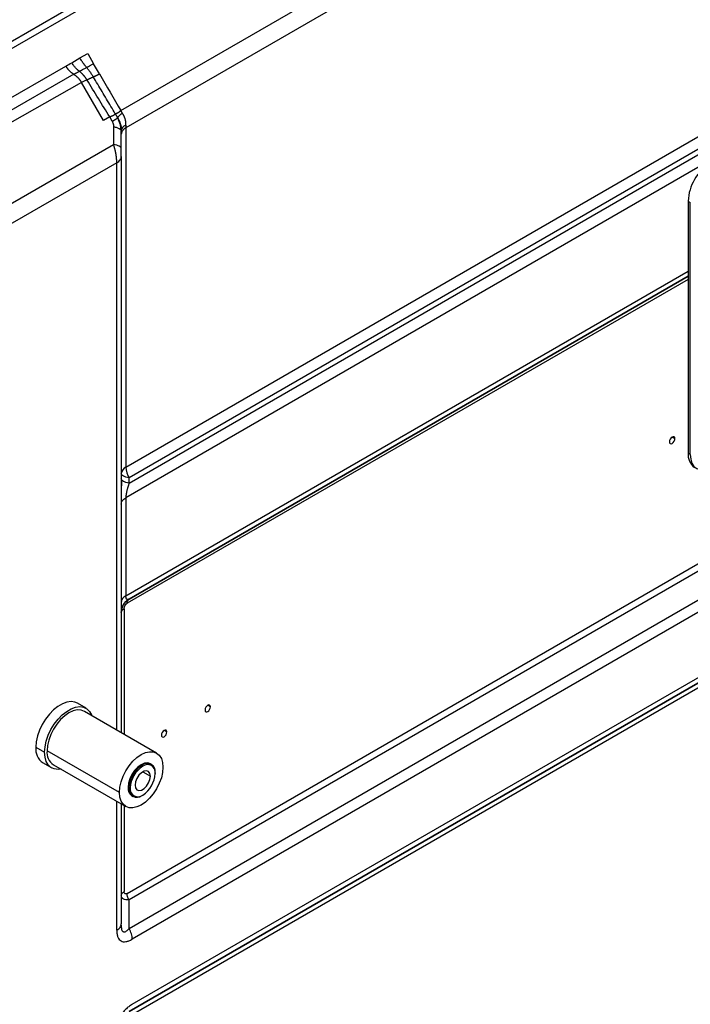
# Model space of a CAD drawing. Header units: millimetres. Extents: x 0 to 1118, y 0 to 864.
# Tile 392 of 397: x 1001 to 1022, y 729 to 761. Entities that reach past the tile are written whole.
import ezdxf

# ---------------------------------------------------------------- set-up
doc = ezdxf.new("R2010")
doc.units = ezdxf.units.MM

msp = doc.modelspace()

# ---------------------------------------------------------------- linework, layer by layer
at = {"color": 7, "linetype": 'Continuous', "lineweight": 25}
for p, q in [((904.5899, 705.0191), (1037.8285, 781.9361)), ((1037.8906, 781.727), (904.652, 704.81)), ((1003.9995, 758.1159), (1037.8906, 777.6808)), ((1038.0563, 777.1233), (1004.1652, 757.5584)), ((1002.4119, 759.6686), (1002.6757, 759.8209)), ((1002.6757, 759.8209), (1002.9302, 759.9678)), ((1002.9302, 759.9678), (1003.1219, 759.6359)), ((998.0466, 757.1486), (1002.2233, 759.5597)), ((1003.3132, 759.3041), (1003.1219, 759.6359)), ((1002.4767, 759.2936), (998.2973, 756.8872)), ((1002.905, 759.1126), (1002.7302, 759.0277)), ((1002.73, 759.0277), (998.5403, 756.6509)), ((1003.4423, 757.7943), (1002.7302, 759.0277)), ((1003.6445, 757.911), (1003.4423, 757.7943)), ((1003.7248, 757.7719), (1003.6444, 757.9109)), ((1003.9016, 757.8817), (1003.9016, 757.8739)), ((1003.7687, 757.5943), (1003.7687, 757.0228)), ((1004.0149, 757.4684), (1003.9919, 757.6563)), ((1004.0252, 757.5013), (1004.0187, 757.4874)), ((1004.1652, 746.5665), (1023.5822, 757.7757)), ((1004.1652, 757.5584), (1004.1652, 746.5665)), ((1004.0106, 757.4706), (1004.0187, 757.4499)), ((1004.0187, 757.4874), (1004.0187, 757.4499)), ((1004.0187, 756.8784), (1004.0187, 757.4499)), ((1023.6858, 757.4273), (1004.2687, 746.218)), ((1004.2687, 746.0431), (1023.7615, 757.2961)), ((999.978, 754.8344), (1003.7687, 757.0228)), ((1023.8651, 756.9476), (1004.1652, 745.5751)), ((1004.0187, 756.6335), (1004.0187, 737.9657)), ((1003.8723, 756.4294), (1000.2058, 754.3127)), ((1022.3839, 755.1833), (1022.4546, 755.1424)), ((1022.3839, 755.1833), (1022.3839, 747.0178)), ((1022.4546, 746.977), (1022.4546, 755.1424)), ((1004.2687, 742.2933), (1022.3839, 752.751)), ((1004.2687, 731.6263), (1038.2527, 751.2449)), ((1038.3563, 750.8964), (1004.3723, 731.2779)), ((1022.4546, 746.977), (1022.3839, 747.0178)), ((1004.2066, 732.7591), (1027.2132, 746.0406)), ((1004.2687, 746.0431), (1004.2687, 746.218)), ((1027.2753, 745.8315), (1004.2687, 732.5501)), ((1004.1652, 745.5751), (1004.1652, 742.4027)), ((1004.2687, 742.2933), (1004.2687, 742.2933)), ((1002.8793, 738.7562), (1002.5965, 738.9195)), ((1005.1624, 737.3055), (1002.8218, 738.6566)), ((1001.2506, 737.4987), (1001.5335, 737.3354)), ((1003.9553, 736.0312), (1001.6148, 737.3824)), ((1001.4816, 736.9882), (1001.7644, 736.8249)), ((1001.8219, 736.9245), (1004.1624, 735.5734)), ((1004.9907, 736.9427), (1004.9624, 736.959)), ((1005.1149, 736.668), (1005.1149, 736.6435)), ((1004.2664, 736.1782), (1004.2381, 736.1945)), ((1004.2664, 736.1782), (1004.3088, 736.1782)), ((1004.3624, 735.9198), (1004.3907, 735.9035)), ((1004.6908, 735.9332), (1004.712, 735.9454)), ((1004.0187, 735.6563), (1004.0187, 731.7707)), ((1004.0187, 732.6944), (1004.0215, 732.711)), ((1004.0234, 732.6748), (1004.0187, 732.6944)), ((1004.2687, 731.6263), (1004.2687, 732.5501)), ((1004.0144, 731.7456), (1004.0187, 731.7707)), ((1004.0225, 731.6822), (1004.0166, 731.7438)), ((1004.0242, 731.7012), (1004.0187, 731.7707))]:
    msp.add_line(p, q, dxfattribs=at)
at = {"color": 8, "linetype": 'Continuous', "lineweight": 25}
for p, q in [((1003.9915, 757.6562), (1003.931, 757.8219)), ((1003.8723, 738.0502), (1003.8723, 756.4294)), ((1004.1652, 742.4027), (1022.3839, 752.9201)), ((1022.3839, 752.751), (1004.2687, 742.2933)), ((1022.3839, 752.6495), (1004.2066, 742.1559)), ((1021.8663, 747.542), (1021.9547, 747.491)), ((1004.1066, 741.9827), (1004.1066, 737.9149)), ((1027.1136, 741.9569), (1004.1652, 728.709)), ((1026.9615, 742.0383), (1004.2687, 728.938)), ((1004.2687, 728.938), (1026.9616, 742.0383)), ((1004.3723, 729.1669), (1026.8095, 742.1196)), ((1006.9075, 738.8044), (1006.8191, 738.8555)), ((1005.4932, 737.988), (1005.4048, 738.039)), ((1004.7119, 736.6966), (1004.9594, 736.5537)), ((1003.8723, 731.5666), (1003.8723, 735.7409)), ((1004.1066, 735.6056), (1004.1066, 732.8169))]:
    msp.add_line(p, q, dxfattribs=at)
at = {"color": 7, "linetype": 'Continuous', "lineweight": 25, "flags": 128}
for points in [[(1021.9547, 747.491), (1021.948, 747.5262), (1021.9288, 747.5482), (1021.9001, 747.5538), (1021.8663, 747.542), (1021.8325, 747.5147), (1021.8038, 747.4761), (1021.7846, 747.4319), (1021.7779, 747.389)], [(1021.7779, 747.389), (1021.7846, 747.3538), (1021.8038, 747.3317), (1021.8325, 747.3262), (1021.8663, 747.3379), (1021.9001, 747.3652), (1021.9288, 747.4039), (1021.948, 747.4481), (1021.9547, 747.491)], [(1022.4546, 746.977), (1022.4682, 746.8256), (1022.5084, 746.6956), (1022.5738, 746.5922), (1022.6617, 746.5192), (1022.7689, 746.4795), (1022.8911, 746.4746), (1023.0238, 746.5047), (1023.1617, 746.5687)], [(1004.2687, 746.218), (1004.2143, 746.2301), (1004.1652, 746.2445), (1004.122, 746.2609), (1004.0857, 746.279), (1004.0568, 746.2986), (1004.0358, 746.3192), (1004.023, 746.3406), (1004.0187, 746.3624)], [(1002.5965, 738.9195), (1002.5142, 738.9547), (1002.3905, 738.9717), (1002.2548, 738.9541), (1002.1118, 738.9024), (1001.9663, 738.8184), (1001.8233, 738.705), (1001.6876, 738.566), (1001.5639, 738.4061), (1001.4564, 738.2309), (1001.3687, 738.0462), (1001.3038, 737.8583), (1001.264, 737.6737), (1001.2506, 737.4987)], [(1001.5335, 737.3354), (1001.5469, 737.5105), (1001.5867, 737.695), (1001.6515, 737.8829), (1001.7392, 738.0676), (1001.8467, 738.2428), (1001.9704, 738.4027), (1002.1061, 738.5417), (1002.2491, 738.6551), (1002.3946, 738.7391), (1002.5376, 738.7908), (1002.6733, 738.8084), (1002.797, 738.7914), (1002.9045, 738.7403), (1002.9922, 738.6568), (1003.0571, 738.5439), (1003.0684, 738.5143)], [(1002.8218, 738.6566), (1002.7147, 738.6963), (1002.5925, 738.7012), (1002.4598, 738.6711), (1002.3219, 738.6071), (1002.1839, 738.5118), (1002.0513, 738.3887), (1001.929, 738.2427), (1001.8219, 738.0793), (1001.7339, 737.9048), (1001.6686, 737.7259), (1001.6284, 737.5495), (1001.6148, 737.3824)], [(1006.9075, 738.8044), (1006.9007, 738.8396), (1006.8816, 738.8616), (1006.8529, 738.8672), (1006.8191, 738.8555), (1006.7852, 738.8282), (1006.7566, 738.7895), (1006.7374, 738.7453), (1006.7307, 738.7024)], [(1006.7307, 738.7024), (1006.7374, 738.6672), (1006.7566, 738.6451), (1006.7852, 738.6396), (1006.8191, 738.6513), (1006.8529, 738.6786), (1006.8816, 738.7173), (1006.9007, 738.7615), (1006.9075, 738.8044)], [(1005.4932, 737.988), (1005.4865, 738.0232), (1005.4674, 738.0452), (1005.4387, 738.0508), (1005.4049, 738.0391), (1005.371, 738.0118), (1005.3424, 737.9731), (1005.3232, 737.9289), (1005.3165, 737.886)], [(1005.3165, 737.886), (1005.3232, 737.8508), (1005.3424, 737.8287), (1005.371, 737.8232), (1005.4049, 737.8349), (1005.4387, 737.8622), (1005.4674, 737.9009), (1005.4865, 737.9451), (1005.4932, 737.988)], [(1002.0685, 736.7822), (1001.9704, 736.7727), (1001.8467, 736.7897), (1001.7392, 736.8408), (1001.6515, 736.9243), (1001.5867, 737.0373), (1001.5469, 737.1759), (1001.5335, 737.3354)], [(1003.9553, 736.0312), (1003.9689, 736.1983), (1004.0091, 736.3748), (1004.0745, 736.5536), (1004.1624, 736.7281), (1004.2696, 736.8916), (1004.3918, 737.0376), (1004.5244, 737.1606), (1004.6624, 737.256), (1004.8003, 737.3199), (1004.933, 737.35), (1005.0552, 737.3451), (1005.1624, 737.3054), (1005.2503, 737.2325), (1005.3157, 737.129), (1005.3559, 736.9991), (1005.3695, 736.8476)], [(1005.3695, 736.8476), (1005.3559, 736.6805), (1005.3157, 736.5041), (1005.2503, 736.3252), (1005.1624, 736.1507), (1005.0552, 735.9873), (1004.933, 735.8412), (1004.8003, 735.7182), (1004.6624, 735.6229), (1004.5244, 735.5589), (1004.3918, 735.5288), (1004.2696, 735.5337), (1004.1624, 735.5734), (1004.0745, 735.6464), (1004.0091, 735.7498), (1003.9689, 735.8798), (1003.9553, 736.0312)], [(1004.9624, 736.959), (1004.8745, 736.9862), (1004.7722, 736.976), (1004.6624, 736.9293), (1004.5526, 736.8493), (1004.4503, 736.7412), (1004.3624, 736.6127), (1004.295, 736.4723), (1004.2526, 736.3296), (1004.2381, 736.1945)], [(1004.9594, 736.5537), (1004.9445, 736.6428), (1004.9015, 736.704), (1004.8356, 736.7298), (1004.7549, 736.7171), (1004.6689, 736.6675), (1004.5882, 736.5869), (1004.5223, 736.4851), (1004.4793, 736.3743), (1004.4644, 736.268)], [(1004.4644, 736.268), (1004.4793, 736.1788), (1004.5223, 736.1177), (1004.5882, 736.0919), (1004.6689, 736.1046), (1004.7549, 736.1542), (1004.8356, 736.2348), (1004.9015, 736.3366), (1004.9445, 736.4473), (1004.9594, 736.5537)]]:
    msp.add_lwpolyline(points, dxfattribs=at)
at = {"color": 7, "linetype": 'Continuous', "lineweight": 25}
for centre, radius, start, end in [((1023.9191, 755.1134), 1.5368, 122.60548, 177.39452), ((1022.8739, 746.9638), 0.493, 173.70115, 234.98667), ((1004.269, 746.3374), 0.2515, 114.37461, 174.30524), ((1004.8862, 746.5911), 0.7214, 181.95651, 211.14373), ((1001.7872, 737.434), 0.5404, 173.1202, 235.56762), ((1002.0905, 737.3218), 0.4795, 172.74417, 235.94365), ((1005.1875, 736.1362), 0.9221, 122.60548, 177.39452), ((1005.1839, 736.1383), 0.876, 122.60548, 177.39452), ((1004.8563, 736.71), 0.262, 350.78596, 129.20329), ((1004.8692, 736.6834), 0.2489, 350.78596, 129.20329), ((1004.2399, 736.6833), 0.876, 302.60548, 357.39452), ((1004.5225, 736.1577), 0.2867, 172.62455, 236.06327), ((1004.5251, 736.1362), 0.262, 170.78596, 309.20329), ((1004.5546, 736.1383), 0.2489, 170.78596, 309.20329)]:
    msp.add_arc(centre, radius, start, end, dxfattribs=at)
for points, knots in [([(1002.8938, 759.5151), (1002.8726, 759.54), (1002.8268, 759.5964), (1002.7577, 759.6909), (1002.7069, 759.7689), (1002.6804, 759.8129), (1002.6757, 759.8209)], [-0.00000061, -0.00000061, -0.00000061, -0.00000061, 0.05001095, 0.10818531, 0.16635966, 0.17922602, 0.17922602, 0.17922602, 0.17922602]), ([(1002.2977, 759.4516), (1002.2932, 759.4573), (1002.2843, 759.4685), (1002.2713, 759.486), (1002.2587, 759.5039), (1002.2465, 759.5222), (1002.2347, 759.5408), (1002.2273, 759.5535), (1002.2236, 759.5599)], [0, 0, 0, 0, 0.1666666, 0.3333331, 0.4999999, 0.6666666, 0.8333333, 1, 1, 1, 1]), ([(1002.4768, 759.2944), (1002.4716, 759.2975), (1002.4612, 759.3035), (1002.4456, 759.3135), (1002.4301, 759.3243), (1002.4146, 759.3358), (1002.3993, 759.348), (1002.3841, 759.3609), (1002.3691, 759.3745), (1002.3543, 759.3888), (1002.3397, 759.4036), (1002.3254, 759.4191), (1002.3114, 759.435), (1002.3023, 759.4461), (1002.2977, 759.4516)], [0, 0, 0, 0, 0.0833312, 0.1666646, 0.2499991, 0.3333335, 0.416667, 0.5000002, 0.5833335, 0.6666666, 0.7499993, 0.8333324, 0.9166661, 1, 1, 1, 1]), ([(1002.6585, 759.3905), (1002.6526, 759.395), (1002.6409, 759.4039), (1002.6235, 759.4183), (1002.6062, 759.4333), (1002.5891, 759.449), (1002.5664, 759.4709), (1002.5384, 759.5001), (1002.5081, 759.5347), (1002.4811, 759.5682), (1002.4525, 759.6064), (1002.4296, 759.6401), (1002.4151, 759.6634), (1002.4119, 759.6686)], [0, 0, 0, 0, 0.0641477, 0.1282883, 0.1924313, 0.2565698, 0.3207122, 0.4516278, 0.5825411, 0.6858946, 0.7892454, 0.9531953, 1, 1, 1, 1]), ([(1002.6585, 759.3905), (1002.6647, 759.3938), (1002.6892, 759.4069), (1002.7312, 759.4292), (1002.7836, 759.457), (1002.8339, 759.4836), (1002.8702, 759.5027), (1002.8898, 759.513), (1002.8938, 759.5151)], [0.36000958, 0.36000958, 0.36000958, 0.36000958, 0.38725753, 0.46846053, 0.54966353, 0.63086653, 0.71206953, 0.73310753, 0.73310753, 0.73310753, 0.73310753]), ([(1002.8938, 759.5151), (1002.9129, 759.5251), (1002.9562, 759.5479), (1003.0275, 759.5857), (1003.085, 759.6163), (1003.1169, 759.6332), (1003.1219, 759.6359)], [-0.0000014, -0.0000014, -0.0000014, -0.0000014, 0.10032733, 0.21918372, 0.33804011, 0.36001542, 0.36001542, 0.36001542, 0.36001542]), ([(1003.1118, 759.2095), (1003.1059, 759.2194), (1003.094, 759.2391), (1003.0757, 759.2684), (1003.057, 759.2973), (1003.0378, 759.3259), (1003.0183, 759.3541), (1002.9984, 759.382), (1002.9782, 759.4095), (1002.9576, 759.4366), (1002.9367, 759.4632), (1002.9154, 759.4895), (1002.901, 759.5066), (1002.8938, 759.5151)], [0, 0, 0, 0, 0.0910786, 0.1819691, 0.2727841, 0.3636236, 0.4545127, 0.5454345, 0.6363608, 0.7272699, 0.8181745, 0.9090825, 1, 1, 1, 1]), ([(1002.4767, 759.2929), (1002.4969, 759.3037), (1002.5374, 759.3253), (1002.5977, 759.3579), (1002.6382, 759.3794), (1002.6584, 759.3902)], [0, 0, 0, 0, 0.33333333, 0.66666667, 1, 1, 1, 1]), ([(1002.4767, 759.2936), (1002.4817, 759.2905), (1002.4918, 759.2843), (1002.5071, 759.274), (1002.5223, 759.263), (1002.5375, 759.2514), (1002.5527, 759.239), (1002.5677, 759.226), (1002.5827, 759.2123), (1002.5975, 759.1981), (1002.6121, 759.1832), (1002.6265, 759.1678), (1002.6407, 759.1519), (1002.6546, 759.1354), (1002.6681, 759.1185), (1002.6813, 759.1011), (1002.6942, 759.0833), (1002.7066, 759.0651), (1002.7187, 759.0466), (1002.7263, 759.034), (1002.7301, 759.0277)], [0, 0, 0, 0, 0.0555693, 0.1111316, 0.1666887, 0.2222419, 0.2777924, 0.3333414, 0.3888897, 0.444438, 0.499987, 0.5555371, 0.6110887, 0.6666419, 0.722197, 0.7777541, 0.833313, 0.8888737, 0.9444361, 1, 1, 1, 1]), ([(1002.905, 759.1126), (1002.9004, 759.12), (1002.8912, 759.1347), (1002.8768, 759.1563), (1002.862, 759.1775), (1002.8468, 759.1983), (1002.8312, 759.2186), (1002.8152, 759.2384), (1002.7989, 759.2578), (1002.7822, 759.2766), (1002.7653, 759.2948), (1002.748, 759.3125), (1002.7306, 759.3295), (1002.7129, 759.3459), (1002.6949, 759.3616), (1002.6768, 759.3765), (1002.6646, 759.3859), (1002.6585, 759.3905)], [0, 0, 0, 0, 0.0668813, 0.1335809, 0.2001877, 0.2667598, 0.3333505, 0.3999796, 0.4666376, 0.5333118, 0.5999879, 0.6666518, 0.733288, 0.7998912, 0.8665039, 0.9331833, 1, 1, 1, 1]), ([(1002.9049, 759.1125), (1002.9122, 759.1161), (1002.927, 759.1233), (1002.9483, 759.1335), (1002.9691, 759.1435), (1002.9892, 759.1531), (1003.0087, 759.1623), (1003.0276, 759.1712), (1003.0458, 759.1796), (1003.0634, 759.1877), (1003.0802, 759.1954), (1003.0965, 759.2027), (1003.1066, 759.2072), (1003.1117, 759.2095)], [0, 0, 0, 0, 0.0909152, 0.1818235, 0.272729, 0.3636342, 0.4545408, 0.5454494, 0.63636, 0.7272718, 0.8181835, 0.9090935, 1, 1, 1, 1]), ([(1003.1119, 759.2096), (1003.1169, 759.2118), (1003.1268, 759.2162), (1003.1427, 759.2234), (1003.1591, 759.2309), (1003.1762, 759.2388), (1003.194, 759.2471), (1003.2124, 759.2557), (1003.2314, 759.2647), (1003.251, 759.2741), (1003.2713, 759.2838), (1003.2921, 759.2938), (1003.3064, 759.3008), (1003.3135, 759.3043)], [0, 0, 0, 0, 0.09094384, 0.18185642, 0.27274649, 0.3636246, 0.45450448, 0.54540068, 0.6363387, 0.72732876, 0.81837201, 0.90932314, 1, 1, 1, 1]), ([(1003.8242, 758.013), (1003.7767, 758.0927), (1003.6818, 758.2523), (1003.5392, 758.4915), (1003.3966, 758.7308), (1003.254, 758.9701), (1003.1593, 759.1297), (1003.1119, 759.2096)], [0, 0, 0, 0, 0.20000356, 0.39999857, 0.59999852, 0.8000032, 1, 1, 1, 1]), ([(1003.6445, 757.911), (1003.6499, 757.9135), (1003.6609, 757.9184), (1003.6766, 757.9256), (1003.6917, 757.9326), (1003.7062, 757.9394), (1003.7199, 757.946), (1003.733, 757.9524), (1003.7453, 757.9585), (1003.7568, 757.9645), (1003.7676, 757.9702), (1003.7774, 757.9757), (1003.7864, 757.981), (1003.7945, 757.9861), (1003.8017, 757.991), (1003.808, 757.9957), (1003.8132, 758.0001), (1003.8175, 758.0043), (1003.8209, 758.0084), (1003.8223, 758.011), (1003.823, 758.0122)], [0, 0, 0, 0, 0.0555243, 0.1110673, 0.166623, 0.2221865, 0.2777531, 0.3333191, 0.3888817, 0.4444388, 0.4999891, 0.5555327, 0.6110704, 0.6666043, 0.7221376, 0.7776749, 0.8332218, 0.8887857, 0.944375, 1, 1, 1, 1]), ([(1003.7248, 757.7719), (1003.7302, 757.775), (1003.741, 757.7812), (1003.7564, 757.7901), (1003.7713, 757.7987), (1003.7856, 757.807), (1003.7992, 757.8148), (1003.8121, 757.8223), (1003.8243, 757.8293), (1003.8357, 757.8359), (1003.8464, 757.8421), (1003.8563, 757.8478), (1003.8654, 757.853), (1003.8736, 757.8578), (1003.881, 757.862), (1003.8875, 757.8658), (1003.8931, 757.869), (1003.8979, 757.8718), (1003.9003, 757.8732), (1003.9015, 757.8739)], [0, 0, 0, 0, 0.0587862, 0.1175994, 0.1764291, 0.2352672, 0.2941075, 0.3529457, 0.4117793, 0.4706072, 0.5294295, 0.5882472, 0.6470621, 0.7058762, 0.7646918, 0.8235108, 0.8823349, 0.9411647, 1, 1, 1, 1]), ([(1003.823, 758.0123), (1003.8243, 758.0128), (1003.8269, 758.0138), (1003.832, 758.016), (1003.8379, 758.0186), (1003.8449, 758.0215), (1003.8528, 758.0248), (1003.8644, 758.0294), (1003.8807, 758.0357), (1003.9015, 758.0445), (1003.9226, 758.0559), (1003.9404, 758.0677), (1003.9557, 758.0795), (1003.9683, 758.0897), (1003.9798, 758.0968), (1003.985, 758.1056), (1003.9883, 758.1107), (1003.9928, 758.115), (1003.9971, 758.1156), (1003.9994, 758.1159)], [0, 0, 0, 0, 0.0587765, 0.1175579, 0.1763384, 0.235116, 0.2938923, 0.3526658, 0.4624862, 0.5722902, 0.6652857, 0.7582694, 0.8136692, 0.8690827, 0.9244888, 0.9430318, 0.9614718, 0.9797311, 1, 1, 1, 1]), ([(1003.823, 758.0123), (1003.8316, 757.998), (1003.8488, 757.9691), (1003.8749, 757.9253), (1003.8926, 757.8962), (1003.9016, 757.8817)], [0, 0, 0, 0, 0.3264163, 0.6615971, 1, 1, 1, 1]), ([(1003.823, 758.0122), (1003.8274, 758.0046), (1003.8362, 757.9892), (1003.8493, 757.9661), (1003.8623, 757.9431), (1003.8753, 757.92), (1003.8884, 757.8969), (1003.8972, 757.8816), (1003.9016, 757.8739)], [0, 0, 0, 0, 0.16669095, 0.33334068, 0.50000107, 0.66665966, 0.83330631, 1, 1, 1, 1]), ([(1003.9015, 757.8739), (1003.9067, 757.8654), (1003.917, 757.8483), (1003.9263, 757.8307), (1003.931, 757.8219)], [0, 0, 0, 0, 0.49999574, 1, 1, 1, 1]), ([(1003.9016, 757.8817), (1003.9021, 757.8835), (1003.9033, 757.8871), (1003.9061, 757.8932), (1003.9098, 757.8998), (1003.9145, 757.9069), (1003.92, 757.9145), (1003.9265, 757.9225), (1003.9338, 757.931), (1003.9419, 757.9399), (1003.9509, 757.9493), (1003.9607, 757.959), (1003.9713, 757.9691), (1003.9827, 757.9795), (1003.9949, 757.9902), (1004.0077, 758.0013), (1004.0213, 758.0126), (1004.0355, 758.0242), (1004.0455, 758.0321), (1004.0505, 758.036)], [0, 0, 0, 0, 0.0588049, 0.117622, 0.176446, 0.2352731, 0.2941011, 0.3529288, 0.4117559, 0.4705827, 0.5294099, 0.5882381, 0.6470677, 0.7058987, 0.7647301, 0.82356, 0.8823852, 0.9412007, 1, 1, 1, 1]), ([(1003.9016, 757.8817), (1003.9027, 757.88), (1003.905, 757.8766), (1003.9083, 757.8712), (1003.9115, 757.8656), (1003.9146, 757.8599), (1003.9174, 757.8542), (1003.9202, 757.8485), (1003.9227, 757.8428), (1003.9251, 757.8373), (1003.9272, 757.8319), (1003.9292, 757.8268), (1003.9304, 757.8235), (1003.931, 757.8219)], [0, 0, 0, 0, 0.0932726, 0.1843394, 0.2744309, 0.3644083, 0.4547766, 0.5457243, 0.6371753, 0.728841, 0.8202675, 0.9108768, 1, 1, 1, 1]), ([(1003.931, 757.8219), (1003.9347, 757.8151), (1003.9422, 757.8015), (1003.9526, 757.7805), (1003.9623, 757.759), (1003.9713, 757.737), (1003.9795, 757.7147), (1003.987, 757.6921), (1003.9937, 757.6693), (1003.9996, 757.6463), (1004.0047, 757.6233), (1004.009, 757.6002), (1004.0126, 757.5772), (1004.0153, 757.5544), (1004.0173, 757.5317), (1004.0185, 757.5093), (1004.0186, 757.4947), (1004.0187, 757.4874)], [0, 0, 0, 0, 0.066703, 0.1333632, 0.2000166, 0.2666802, 0.3333566, 0.4000385, 0.4667131, 0.5333664, 0.5999878, 0.6665745, 0.7331362, 0.7996989, 0.8663103, 0.9330431, 1, 1, 1, 1]), ([(1003.9994, 758.1159), (1004.0026, 758.1104), (1004.0091, 758.0994), (1004.0191, 758.0832), (1004.0293, 758.0671), (1004.0398, 758.0514), (1004.0469, 758.0411), (1004.0505, 758.036)], [0, 0, 0, 0, 0.19999237, 0.39999507, 0.59999381, 0.80000222, 1, 1, 1, 1]), ([(1004.1677, 757.6418), (1004.168, 757.6497), (1004.1687, 757.6657), (1004.1685, 757.6897), (1004.1674, 757.7138), (1004.1653, 757.7379), (1004.1622, 757.7619), (1004.1581, 757.786), (1004.153, 757.8099), (1004.1469, 757.8337), (1004.1399, 757.8573), (1004.1319, 757.8807), (1004.123, 757.9039), (1004.1132, 757.9269), (1004.1024, 757.9495), (1004.0908, 757.9717), (1004.0782, 757.9936), (1004.0649, 758.0151), (1004.0553, 758.029), (1004.0505, 758.036)], [0, 0, 0, 0, 0.0588243, 0.1176473, 0.1764698, 0.2352926, 0.2941157, 0.3529394, 0.4117636, 0.4705881, 0.5294127, 0.5882371, 0.6470612, 0.7058848, 0.7647079, 0.8235304, 0.8823529, 0.9411758, 1, 1, 1, 1]), ([(1003.7248, 757.7719), (1003.7346, 757.7548), (1003.7511, 757.7177), (1003.7656, 757.6573), (1003.7687, 757.6154), (1003.7687, 757.5943)], [0, 0, 0, 0, 0.3095228, 0.6426807, 1, 1, 1, 1]), ([(1004.0187, 757.4499), (1004.0182, 757.5156), (1004.0177, 757.5866), (1003.9933, 757.6514), (1003.9915, 757.6562)], [0, 0, 0, 0, 0.92526634, 1, 1, 1, 1]), ([(1004.1652, 757.5584), (1004.1598, 757.5552), (1004.1491, 757.5488), (1004.1339, 757.5387), (1004.1196, 757.5283), (1004.1061, 757.5174), (1004.0935, 757.5063), (1004.0818, 757.4948), (1004.071, 757.483), (1004.0612, 757.4709), (1004.0523, 757.4586), (1004.0445, 757.446), (1004.0376, 757.4333), (1004.0318, 757.4204), (1004.0271, 757.4073), (1004.0233, 757.3942), (1004.0207, 757.3809), (1004.019, 757.3676), (1004.0188, 757.3587), (1004.0187, 757.3543)], [0, 0, 0, 0, 0.05881, 0.1176312, 0.1764582, 0.2352871, 0.2941154, 0.3529419, 0.4117664, 0.4705894, 0.5294116, 0.5882343, 0.6470583, 0.7058841, 0.7647118, 0.8235402, 0.882367, 0.9411887, 1, 1, 1, 1]), ([(1004.1677, 757.6418), (1004.1673, 757.6359), (1004.1667, 757.6243), (1004.166, 757.6072), (1004.1655, 757.5904), (1004.1652, 757.5741), (1004.1652, 757.5636), (1004.1652, 757.5584)], [0, 0, 0, 0, 0.1999917, 0.4000001, 0.5999989, 0.8000019, 1, 1, 1, 1]), ([(1003.8723, 756.4294), (1003.8723, 756.4369), (1003.8722, 756.4521), (1003.8716, 756.4755), (1003.8706, 756.4993), (1003.8691, 756.5236), (1003.8672, 756.5483), (1003.8649, 756.5734), (1003.8622, 756.5988), (1003.859, 756.6245), (1003.8555, 756.6505), (1003.8516, 756.6767), (1003.8473, 756.7031), (1003.8426, 756.7296), (1003.8375, 756.7563), (1003.8321, 756.7831), (1003.8264, 756.8099), (1003.8202, 756.8367), (1003.8138, 756.8636), (1003.807, 756.8904), (1003.7999, 756.9171), (1003.7926, 756.9438), (1003.7849, 756.9703), (1003.777, 756.9966), (1003.7715, 757.0141), (1003.7687, 757.0228)], [0, 0, 0, 0, 0.0433615, 0.0867749, 0.1302445, 0.1737639, 0.2173159, 0.2608725, 0.3043956, 0.3478786, 0.3913519, 0.4348337, 0.4783267, 0.5218183, 0.5652842, 0.6087287, 0.6521741, 0.6956322, 0.7391046, 0.7825825, 0.8260582, 0.869538, 0.9130248, 0.9565153, 1, 1, 1, 1]), ([(1004.0187, 756.8784), (1004.0187, 756.9075), (1003.9954, 756.9366), (1003.9081, 756.987), (1003.8443, 757.0082), (1003.7687, 757.0228)], [0, 0, 0, 0, 0.5, 0.5, 1, 1, 1, 1]), ([(1004.0187, 756.6335), (1004.0187, 756.6553), (1004.0187, 756.7048), (1004.0187, 756.7906), (1004.0187, 756.8494), (1004.0187, 756.8784)], [0, 0, 0, 0, 0.3071524, 0.6315478, 1, 1, 1, 1]), ([(1003.8723, 756.4294), (1003.9186, 756.4561), (1003.9556, 756.4881), (1004.0057, 756.5579), (1004.0187, 756.5957), (1004.0187, 756.6335)], [0, 0, 0, 0, 0.5, 0.5, 1, 1, 1, 1]), ([(1004.2687, 746.0431), (1004.1931, 746.0577), (1004.1293, 746.0789), (1004.0421, 746.1293), (1004.0187, 746.1584), (1004.0187, 746.1875)], [0, 0, 0, 0, 0.5, 0.5, 1, 1, 1, 1]), ([(1004.0226, 746.1667), (1004.0215, 746.1059), (1004.0193, 745.9825), (1004.0187, 745.8083), (1004.0188, 745.7029), (1004.0188, 745.6664)], [0, 0, 0, 0, 0.3879783, 0.7879047, 1, 1, 1, 1]), ([(1004.2687, 746.0431), (1004.2653, 746.0322), (1004.2586, 746.0105), (1004.2481, 745.9775), (1004.2376, 745.944), (1004.2271, 745.91), (1004.2169, 745.8753), (1004.2071, 745.8398), (1004.198, 745.8035), (1004.1897, 745.7664), (1004.1824, 745.7289), (1004.1767, 745.6935), (1004.1722, 745.6609), (1004.1689, 745.6311), (1004.1664, 745.6021), (1004.1656, 745.5841), (1004.1652, 745.5751)], [0, 0, 0, 0, 0.0756641, 0.1509306, 0.2259921, 0.3009957, 0.3760533, 0.4512193, 0.5264958, 0.6018471, 0.6771853, 0.7524004, 0.8138088, 0.8753179, 0.9372302, 1, 1, 1, 1]), ([(1004.0187, 745.371), (1004.0187, 745.4088), (1004.0317, 745.4465), (1004.0818, 745.5163), (1004.1189, 745.5484), (1004.1652, 745.5751)], [0, 0, 0, 0, 0.5, 0.5, 1, 1, 1, 1]), ([(1004.1652, 742.4027), (1004.1189, 742.3759), (1004.0818, 742.3439), (1004.0317, 742.2741), (1004.0187, 742.2363), (1004.0187, 742.1986)], [0, 0, 0, 0, 0.5, 0.5, 1, 1, 1, 1]), ([(1004.0187, 741.8603), (1004.0187, 741.9476), (1004.0421, 742.0347), (1004.1293, 742.1859), (1004.1931, 742.2497), (1004.2687, 742.2933)], [0, 0, 0, 0, 0.5, 0.5, 1, 1, 1, 1]), ([(1004.2687, 742.2933), (1004.2626, 742.2897), (1004.2504, 742.2824), (1004.2326, 742.2705), (1004.2152, 742.2578), (1004.1983, 742.2443), (1004.1819, 742.23), (1004.166, 742.2149), (1004.1508, 742.1991), (1004.1363, 742.1826), (1004.1225, 742.1655), (1004.1094, 742.1477), (1004.0971, 742.1293), (1004.0856, 742.1104), (1004.075, 742.091), (1004.0652, 742.0712), (1004.0563, 742.0509), (1004.0484, 742.0304), (1004.0414, 742.0095), (1004.0353, 741.9885), (1004.0301, 741.9672), (1004.0259, 741.9458), (1004.0227, 741.9244), (1004.0204, 741.903), (1004.019, 741.8815), (1004.0188, 741.8674), (1004.0187, 741.8603)], [0, 0, 0, 0, 0.0417003, 0.0833852, 0.1250582, 0.1667223, 0.20838, 0.2500336, 0.2916847, 0.3333349, 0.374985, 0.4166361, 0.4582887, 0.4999431, 0.5415997, 0.5832585, 0.6249197, 0.6665832, 0.7082492, 0.7499175, 0.7915886, 0.8332625, 0.8749399, 0.9166213, 0.9583076, 1, 1, 1, 1]), ([(1004.2687, 742.2933), (1004.2654, 742.2915), (1004.2587, 742.2878), (1004.2489, 742.2834), (1004.2391, 742.28), (1004.2297, 742.278), (1004.2206, 742.2775), (1004.212, 742.2787), (1004.204, 742.2819), (1004.1965, 742.2872), (1004.1897, 742.2949), (1004.1836, 742.3052), (1004.1783, 742.3183), (1004.1738, 742.3344), (1004.1701, 742.3537), (1004.1671, 742.3762), (1004.1658, 742.3938), (1004.1652, 742.4027)], [0, 0, 0, 0, 0.0644564, 0.1301401, 0.1967058, 0.2638345, 0.3312404, 0.3986774, 0.465949, 0.5329178, 0.5995182, 0.6657693, 0.7317888, 0.7978066, 0.8641744, 0.9313711, 1, 1, 1, 1]), ([(1004.2066, 742.1559), (1004.2066, 742.188), (1004.2121, 742.2169), (1004.2334, 742.2639), (1004.2491, 742.2819), (1004.2687, 742.2933)], [0, 0, 0, 0, 0.5, 0.5, 1, 1, 1, 1]), ([(1004.0187, 741.8603), (1004.0187, 741.8829), (1004.0265, 741.9056), (1004.0566, 741.9475), (1004.0788, 741.9667), (1004.1066, 741.9827)], [0, 0, 0, 0, 0.5, 0.5, 1, 1, 1, 1]), ([(1004.1066, 741.9827), (1004.1057, 742.0027), (1004.1149, 742.0471), (1004.1526, 742.1139), (1004.1876, 742.1461), (1004.2066, 742.1559)], [0, 0, 0, 0, 0.3288167, 0.6486102, 1, 1, 1, 1]), ([(1004.2066, 732.7591), (1004.1889, 732.7479), (1004.1551, 732.7391), (1004.1161, 732.76), (1004.1057, 732.7944), (1004.1066, 732.8169)], [0, 0, 0, 0, 0.3285625, 0.6482431, 1, 1, 1, 1]), ([(1004.2687, 732.5501), (1004.2491, 732.5841), (1004.2334, 732.6203), (1004.2121, 732.6918), (1004.2066, 732.7271), (1004.2066, 732.7591)], [0, 0, 0, 0, 0.5, 0.5, 1, 1, 1, 1]), ([(1003.8723, 731.5666), (1003.8723, 731.5228), (1003.8778, 731.4417), (1003.9047, 731.3399), (1003.9485, 731.2641), (1004.0082, 731.2145), (1004.0824, 731.1913), (1004.1696, 731.1944), (1004.2677, 731.2231), (1004.3368, 731.2574), (1004.3723, 731.2779)], [0, 0, 0, 0, 0.142892, 0.2724181, 0.3924228, 0.5075947, 0.6228203, 0.7415381, 0.8664307, 1, 1, 1, 1]), ([(1004.3723, 731.2779), (1004.3723, 731.3313), (1004.3631, 731.39), (1004.3277, 731.5092), (1004.3014, 731.5696), (1004.2687, 731.6263)], [0, 0, 0, 0, 0.5, 0.5, 1, 1, 1, 1]), ([(1004.3723, 729.1669), (1004.3343, 729.1451), (1004.2614, 729.0965), (1004.1598, 729.0068), (1004.0722, 728.9057), (1003.9994, 728.7948), (1003.9422, 728.676), (1003.9013, 728.5517), (1003.8772, 728.4245), (1003.8723, 728.3419), (1003.8723, 728.3009)], [0, 0, 0, 0, 0.1428923, 0.2724184, 0.392423, 0.507595, 0.6228205, 0.7415383, 0.8664307, 1, 1, 1, 1])]:
    msp.add_open_spline(points, degree=3, knots=knots, dxfattribs=at)
for points in [[(1002.2236, 759.5599), (1002.2864, 759.5962), (1002.3492, 759.6324), (1002.4121, 759.6687)], [(1003.644, 757.9107), (1003.3977, 758.3114), (1003.1513, 758.712), (1002.9049, 759.1125)], [(1003.3135, 759.3043), (1003.542, 758.9082), (1003.7708, 758.5122), (1004.0002, 758.1164)]]:
    msp.add_open_spline(points, degree=3, dxfattribs=at)
at = {"color": 8, "linetype": 'Continuous', "lineweight": 25}
for points, knots in [([(1003.7687, 757.5943), (1003.8049, 757.5861), (1003.8774, 757.5696), (1003.9554, 757.5341), (1004.0024, 757.5002), (1004.0085, 757.4781), (1004.0106, 757.4706)], [0, 0, 0, 0, 0.2839253, 0.5678507, 0.851776, 1, 1, 1, 1]), ([(1004.1677, 757.6418), (1004.1244, 757.6194), (1004.0451, 757.5783), (1004.0314, 757.5254), (1004.0252, 757.5013)], [0, 0, 0, 0, 0.5452533, 1, 1, 1, 1]), ([(1004.0215, 732.711), (1004.0222, 732.7167), (1004.0243, 732.7338), (1004.0402, 732.7611), (1004.0672, 732.7915), (1004.0935, 732.8084), (1004.1066, 732.8169)], [0, 0, 0, 0, 0.1454222, 0.4302815, 0.7151407, 1, 1, 1, 1]), ([(1004.2687, 732.5501), (1004.233, 732.548), (1004.1616, 732.5437), (1004.0814, 732.5722), (1004.032, 732.6155), (1004.026, 732.6573), (1004.0234, 732.6748)], [0, 0, 0, 0, 0.2691304, 0.538072, 0.8069534, 1, 1, 1, 1]), ([(1003.8723, 731.5666), (1003.8941, 731.5807), (1003.9379, 731.6089), (1003.9829, 731.6596), (1004.0098, 731.7058), (1004.0132, 731.7351), (1004.0144, 731.7456)], [0, 0, 0, 0, 0.2813444, 0.5626888, 0.8440332, 1, 1, 1, 1]), ([(1004.2687, 731.6263), (1004.2399, 731.5908), (1004.1966, 731.5374), (1004.1396, 731.5053), (1004.1077, 731.5014), (1004.0852, 731.5078), (1004.0658, 731.5256), (1004.0455, 731.5598), (1004.0274, 731.6171), (1004.0253, 731.6724), (1004.0242, 731.7012)], [0, 0, 0, 0, 0.2808333, 0.4218354, 0.4930958, 0.5635164, 0.6339923, 0.7052934, 0.8462577, 1, 1, 1, 1])]:
    msp.add_open_spline(points, degree=3, knots=knots, dxfattribs=at)

doc.saveas('drawing.dxf')
